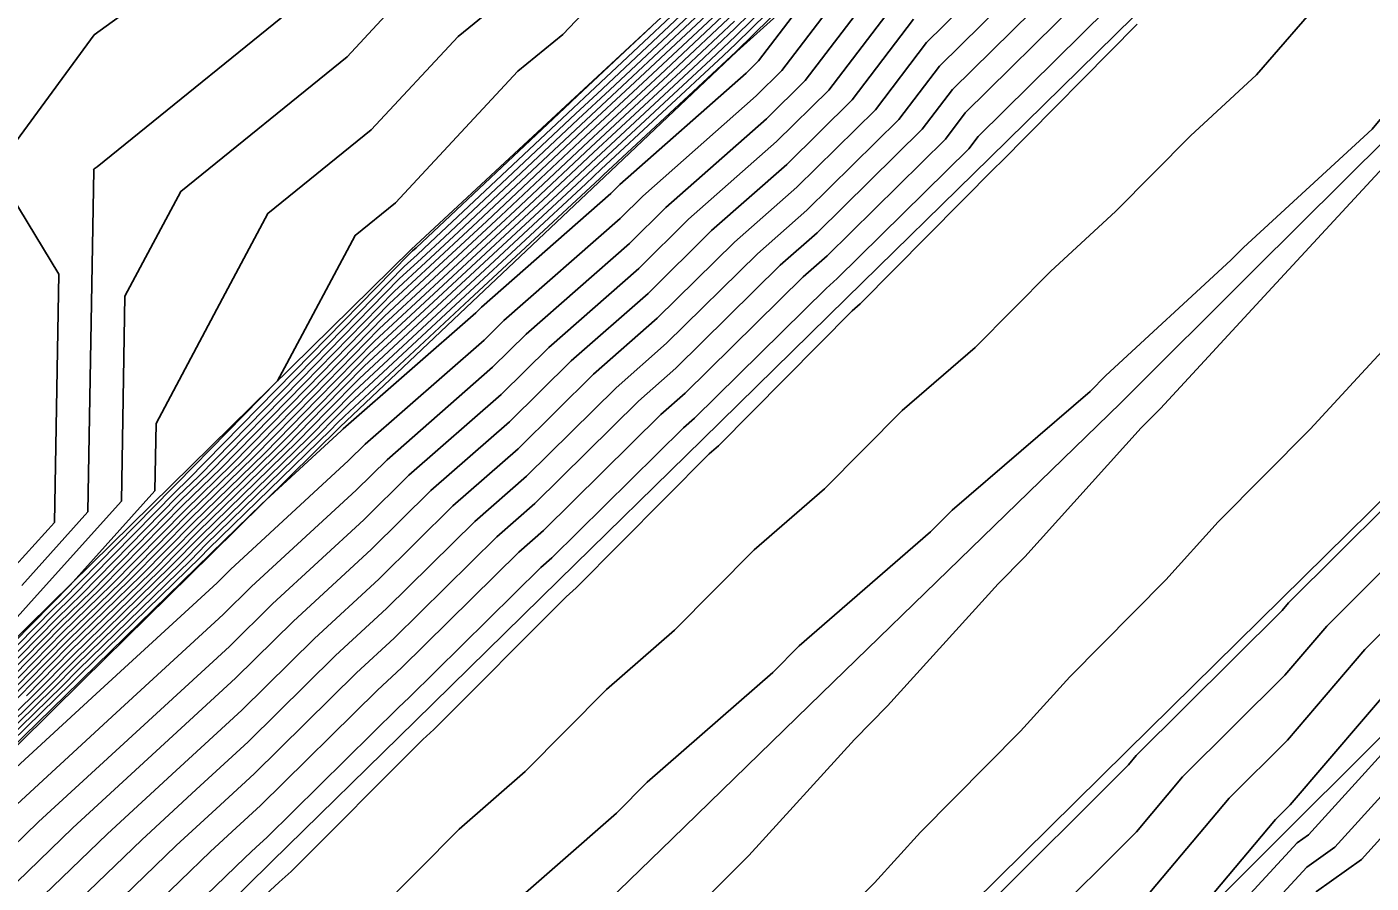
# Model space of a CAD drawing. Extents: x 2188792 to 2191981, y 386090 to 389710.
# Drawn here: x 2191227.1 to 2191288.8, y 388997.6 to 389036.8 of the extents above; entities that cross this region are included whole.
import ezdxf

# ---------------------------------------------------------------- set-up
doc = ezdxf.new("R2010")
doc.units = 0
for name, color, linetype in [('DTM Contours Major', 7, 'Continuous'), ('DTM Contours Minor', 7, 'Continuous'), ('Exist DTM QL2 LIDAR Elevation Point', 7, 'Continuous'), ('PH Exist DTM Breakline', 7, 'Continuous')]:
    doc.layers.add(name, color=color, linetype=linetype)

msp = doc.modelspace()

# ---------------------------------------------------------------- linework, layer by layer
at = {"layer": 'DTM Contours Major'}
for points in [[(2191280.345, 389079.435), (2191273.861, 389068.974), (2191272.987, 389067.851), (2191271.458, 389065.492), (2191265.82, 389059.47), (2191262.357, 389059.227), (2191261.778, 389057.097), (2191256.248, 389049.081), (2191253.731, 389046.427), (2191250.968, 389043.512), (2191244.178, 389037.999), (2191241.828, 389035.473), (2191234.198, 389029.295), (2191233.161, 389027.347), (2191231.641, 389024.491), (2191231.474, 389015.085), (2191227.613, 389010.79), (2191222.857, 389005.498)], [(2191264.628, 389040.946), (2191259.676, 389036.075), (2191259.089, 389035.523), (2191253.483, 389030.312), (2191252.777, 389029.649), (2191247.251, 389024.512), (2191241.934, 389019.567), (2191241.225, 389018.845), (2191240.569, 389018.177), (2191235.357, 389013.101), (2191234.655, 389012.387), (2191229.496, 389007.36), (2191228.752, 389006.604), (2191223.643, 389001.623)], [(2191259.424, 389039.537), (2191253.299, 389033.779), (2191252.318, 389032.868), (2191246.294, 389027.205), (2191245.24, 389026.225), (2191244.226, 389025.283), (2191239.708, 389020.678), (2191235.53, 389016.42), (2191234.175, 389015.101), (2191230.114, 389010.97), (2191228.616, 389009.511), (2191224.663, 389005.496)], [(2191275.437, 389038.072), (2191270.193, 389032.897), (2191269.28, 389031.699), (2191263.856, 389026.35), (2191262.755, 389025.379), (2191257.345, 389020.043), (2191256.231, 389019.064), (2191250.836, 389013.741), (2191249.708, 389012.753), (2191244.329, 389007.444), (2191243.223, 389006.425), (2191237.856, 389001.126), (2191236.74, 389000.101), (2191235.569, 388999.024), (2191230, 388993.647), (2191227.656, 388993.164), (2191225.107, 388990.73)], [(2191267.231, 389038.28), (2191263.924, 389033.941), (2191261.533, 389031.583), (2191257.499, 389028.028), (2191255.208, 389025.768), (2191251.081, 389022.142), (2191248.895, 389019.985), (2191244.67, 389016.286), (2191242.595, 389014.238), (2191238.407, 389010.38), (2191236.432, 389008.431), (2191232.158, 389004.501), (2191227.672, 389000.377), (2191225.839, 388998.607)], [(2191259.55, 389037.806), (2191256.194, 389034.651), (2191252.9, 389031.59), (2191249.535, 389028.427), (2191246.246, 389025.368), (2191243.08, 389022.425), (2191240.466, 389019.762), (2191238.049, 389017.299), (2191234.766, 389014.101), (2191232.384, 389011.678), (2191229.056, 389008.435), (2191226.708, 389006.05)], [(2191232.704, 388953.914), (2191235.597, 388956.487), (2191240.092, 388960.267), (2191242.531, 388962.427), (2191244.689, 388964.34), (2191249.725, 388968.538), (2191251.431, 388970.043), (2191257.206, 388974.837), (2191258.414, 388975.897), (2191265.006, 388981.343), (2191265.78, 388982.117), (2191270.45, 388987.976), (2191272.002, 388989.524), (2191276.245, 388994.692), (2191278.417, 388996.854), (2191282.293, 389001.468), (2191284.97, 389004.131), (2191288.529, 389008.29), (2191291.625, 389011.367)]]:
    msp.add_lwpolyline(points, dxfattribs=at)
at = {"layer": 'DTM Contours Minor'}
for points in [[(2191247.432, 389080.302), (2191250.226, 389071.961), (2191251.359, 389070.301), (2191251.038, 389069.489), (2191250.226, 389069.125), (2191249.211, 389070.301), (2191240.225, 389074.361), (2191234.736, 389070.301), (2191233.238, 389067.288), (2191230.224, 389065.486), (2191225.128, 389060.3), (2191230.224, 389054.682), (2191233.477, 389050.299), (2191233.938, 389044.012), (2191235.498, 389040.298), (2191230.224, 389036.477), (2191225.689, 389030.297), (2191228.602, 389025.504), (2191228.4, 389014.119), (2191226.196, 389011.668)], [(2191274.696, 389080.302), (2191270.228, 389070.916), (2191269.819, 389070.71), (2191269.079, 389070.301), (2191265.935, 389066.008), (2191260.546, 389060.253), (2191260.349, 389060.239), (2191260.316, 389060.117), (2191253.136, 389049.711), (2191251.92, 389048.428), (2191250.584, 389047.02), (2191241.438, 389039.593), (2191240.717, 389038.818), (2191230.358, 389030.431), (2191230.224, 389030.334), (2191230.197, 389030.297), (2191230.215, 389030.269), (2191229.937, 389014.602), (2191226.905, 389011.229)], [(2191257.354, 389042.424), (2191251.734, 389036.496), (2191249.659, 389034.812), (2191244.051, 389028.782), (2191242.193, 389027.278), (2191239.069, 389021.411), (2191238.64, 389020.604), (2191234.018, 389015.894), (2191233.82, 389015.701), (2191228.752, 389010.545), (2191228.353, 389010.156), (2191223.436, 389005.163)], [(2191263.744, 389040.818), (2191259.626, 389036.767), (2191257.931, 389035.174), (2191253.25, 389030.823), (2191251.481, 389029.16), (2191246.849, 389024.854), (2191242.392, 389020.71), (2191240.921, 389019.212), (2191239.561, 389017.825), (2191235.12, 389013.501), (2191233.747, 389012.103), (2191229.32, 389007.79), (2191227.934, 389006.383), (2191223.521, 389002.08)], [(2191264.186, 389040.882), (2191259.651, 389036.421), (2191258.51, 389035.349), (2191253.366, 389030.568), (2191252.129, 389029.405), (2191247.05, 389024.683), (2191242.163, 389020.139), (2191241.073, 389019.028), (2191240.065, 389018.001), (2191235.238, 389013.301), (2191234.201, 389012.245), (2191229.408, 389007.575), (2191228.343, 389006.493), (2191223.582, 389001.851)], [(2191265.07, 389041.009), (2191259.701, 389035.728), (2191259.668, 389035.698), (2191253.599, 389030.057), (2191253.426, 389029.893), (2191247.453, 389024.34), (2191241.704, 389018.996), (2191241.376, 389018.662), (2191241.073, 389018.352), (2191235.475, 389012.901), (2191235.109, 389012.528), (2191229.584, 389007.145), (2191229.161, 389006.715), (2191223.703, 389001.394)], [(2191251.351, 389040.004), (2191246.919, 389036.406), (2191242.939, 389032.128), (2191238.195, 389028.287), (2191236.115, 389024.379), (2191233.066, 389018.649), (2191233.011, 389015.568), (2191229.124, 389011.244), (2191228.298, 389010.404), (2191228.265, 389010.371), (2191223.027, 389005.052)], [(2191266.047, 389040.434), (2191261.782, 389034.838), (2191260.604, 389033.677), (2191255.396, 389029.087), (2191254.353, 389028.057), (2191249.02, 389023.373), (2191248.118, 389022.483), (2191242.654, 389017.699), (2191241.902, 389016.956), (2191236.48, 389011.963), (2191235.863, 389011.353), (2191230.325, 389006.262), (2191224.513, 389000.918)], [(2191263.949, 389039.536), (2191260.71, 389035.286), (2191260.14, 389034.723), (2191254.345, 389029.616), (2191253.925, 389029.202), (2191247.99, 389023.988), (2191247.73, 389023.731), (2191241.647, 389018.406), (2191241.555, 389018.315), (2191237.926, 389014.972), (2191235.593, 389012.701), (2191235.563, 389012.67), (2191229.672, 389006.93), (2191229.57, 389006.826), (2191223.764, 389001.165)], [(2191259.399, 389039.884), (2191252.72, 389033.605), (2191252.202, 389033.123), (2191245.645, 389026.961), (2191245.039, 389026.397), (2191244.455, 389025.854), (2191239.556, 389020.862), (2191235.026, 389016.245), (2191234.057, 389015.301), (2191229.66, 389010.828), (2191228.528, 389009.726), (2191224.254, 389005.385)], [(2191266.639, 389039.357), (2191262.853, 389034.389), (2191261.069, 389032.63), (2191256.448, 389028.557), (2191254.78, 389026.912), (2191250.05, 389022.757), (2191248.506, 389021.234), (2191243.662, 389016.992), (2191242.249, 389015.597), (2191237.444, 389011.171), (2191236.147, 389009.892), (2191231.241, 389005.381), (2191226.092, 389000.647)], [(2191271.594, 389039.264), (2191268.416, 389036.127), (2191266.066, 389033.044), (2191262.463, 389029.49), (2191259.601, 389026.968), (2191256.063, 389023.478), (2191253.141, 389020.911), (2191249.671, 389017.487), (2191246.685, 389014.873), (2191243.289, 389011.521), (2191240.333, 389008.798), (2191237.002, 389005.509), (2191233.991, 389002.741), (2191230.831, 388999.836), (2191227.503, 388996.623), (2191224.875, 388996.081)], [(2191259.449, 389039.191), (2191253.878, 389033.954), (2191252.435, 389032.612), (2191246.942, 389027.449), (2191245.441, 389026.054), (2191243.997, 389024.711), (2191239.859, 389020.495), (2191236.034, 389016.596), (2191234.293, 389014.901), (2191230.568, 389011.112), (2191228.704, 389009.296), (2191225.072, 389005.606)], [(2191272.875, 389038.867), (2191269.008, 389035.05), (2191267.137, 389032.596), (2191262.927, 389028.444), (2191260.652, 389026.439), (2191256.49, 389022.333), (2191254.171, 389020.295), (2191250.06, 389016.238), (2191247.693, 389014.166), (2191243.636, 389010.162), (2191241.297, 389008.007), (2191237.287, 389004.048), (2191234.907, 389001.861), (2191232.41, 388999.565), (2191228.336, 388995.631), (2191225.117, 388994.967)], [(2191259.474, 389038.845), (2191254.457, 389034.128), (2191252.551, 389032.357), (2191247.59, 389027.694), (2191245.642, 389025.883), (2191243.767, 389024.14), (2191240.011, 389020.312), (2191236.538, 389016.772), (2191234.411, 389014.701), (2191231.022, 389011.253), (2191228.792, 389009.081), (2191225.481, 389005.717)], [(2191274.156, 389038.469), (2191269.6, 389033.973), (2191268.209, 389032.147), (2191263.392, 389027.397), (2191261.704, 389025.909), (2191256.918, 389021.188), (2191255.201, 389019.68), (2191250.448, 389014.99), (2191248.7, 389013.46), (2191243.983, 389008.803), (2191242.26, 389007.216), (2191237.571, 389002.587), (2191235.824, 389000.981), (2191233.99, 388999.295), (2191229.168, 388994.639), (2191225.552, 388993.894)], [(2191259.499, 389038.499), (2191255.036, 389034.302), (2191252.667, 389032.101), (2191248.239, 389027.938), (2191245.843, 389025.711), (2191243.538, 389023.568), (2191240.163, 389020.128), (2191237.042, 389016.947), (2191234.529, 389014.501), (2191231.476, 389011.395), (2191228.88, 389008.866), (2191225.89, 389005.828)], [(2191225.942, 388974.91), (2191228.167, 388976.966), (2191232.556, 388981.348), (2191234.742, 388983.372), (2191239.8, 388987.84), (2191241.747, 388989.64), (2191247.055, 388994.322), (2191248.66, 388995.934), (2191254.183, 389000.78), (2191255.601, 389002.207), (2191261.362, 389007.234), (2191262.574, 389008.455), (2191268.602, 389013.683), (2191269.584, 389014.674), (2191275.913, 389020.126), (2191276.639, 389020.86), (2191282.381, 389026.151), (2191282.956, 389026.733), (2191288.851, 389032.149), (2191289.232, 389032.591), (2191295.295, 389038.121)], [(2191259.525, 389038.152), (2191255.615, 389034.477), (2191252.784, 389031.845), (2191248.887, 389028.183), (2191246.044, 389025.54), (2191243.309, 389022.997), (2191240.315, 389019.945), (2191237.545, 389017.123), (2191234.647, 389014.301), (2191231.93, 389011.537), (2191228.968, 389008.65), (2191226.299, 389005.939)], [(2191226.504, 388980.875), (2191228.781, 388983.149), (2191233.255, 388987.289), (2191235.967, 388989.685), (2191240.231, 388993.627), (2191243.162, 388996.213), (2191246.979, 389000.046), (2191249.998, 389002.696), (2191253.738, 389006.458), (2191256.854, 389009.177), (2191260.51, 389012.86), (2191263.734, 389015.656), (2191267.296, 389019.25), (2191270.642, 389022.133), (2191274.099, 389025.628), (2191277.1, 389028.392), (2191280.516, 389031.849), (2191283.557, 389034.644), (2191286.683, 389038.264)], [(2191276.718, 389037.675), (2191270.785, 389031.82), (2191270.351, 389031.251), (2191264.321, 389025.304), (2191263.806, 389024.85), (2191257.773, 389018.898), (2191257.261, 389018.448), (2191251.225, 389012.492), (2191250.716, 389012.046), (2191244.676, 389006.085), (2191244.187, 389005.634), (2191238.141, 388999.665), (2191237.657, 388999.22), (2191237.149, 388998.753), (2191230.832, 388992.655), (2191229.76, 388992.434), (2191224.9, 388987.795)], [(2191296.049, 389037.556), (2191290.611, 389031.618), (2191290.169, 389031.207), (2191289.742, 389030.808), (2191284.276, 389024.898), (2191279.14, 389019.343), (2191278.255, 389018.449), (2191272.92, 389012.531), (2191271.704, 389011.304), (2191266.624, 389005.698), (2191265.104, 389004.165), (2191260.262, 388998.845), (2191258.46, 388997.03), (2191253.839, 388991.977), (2191251.777, 388989.901), (2191247.364, 388985.093), (2191245.337, 388983.427), (2191240.983, 388978.733), (2191238.903, 388976.992), (2191237.047, 388975.438), (2191232.507, 388971.013), (2191230.76, 388969.537), (2191226.102, 388964.994)], [(2191259.575, 389037.46), (2191256.773, 389034.826), (2191253.017, 389031.334), (2191250.184, 389028.671), (2191246.447, 389025.197), (2191242.85, 389021.853), (2191240.618, 389019.578), (2191238.553, 389017.474), (2191234.884, 389013.901), (2191232.838, 389011.82), (2191229.144, 389008.22), (2191227.116, 389006.161)], [(2191259.6, 389037.113), (2191257.352, 389035), (2191253.133, 389031.079), (2191250.832, 389028.916), (2191246.648, 389025.026), (2191242.621, 389021.282), (2191240.77, 389019.395), (2191239.057, 389017.65), (2191235.002, 389013.701), (2191233.292, 389011.962), (2191229.232, 389008.005), (2191227.525, 389006.272), (2191223.461, 389002.309)], [(2191255.782, 389036.854), (2191252.141, 389033.43), (2191252.085, 389033.379), (2191244.997, 389026.716), (2191244.838, 389026.568), (2191244.684, 389026.426), (2191239.404, 389021.045), (2191234.522, 389016.069), (2191233.938, 389015.501), (2191229.206, 389010.687), (2191228.44, 389009.941), (2191223.845, 389005.274)], [(2191278.075, 389036.966), (2191271.818, 389030.634), (2191271.56, 389030.396), (2191265.372, 389024.14), (2191265.008, 389023.826), (2191258.867, 389017.629), (2191258.446, 389017.264), (2191252.346, 389011.12), (2191251.875, 389010.709), (2191245.813, 389004.611), (2191245.298, 389004.159), (2191239.27, 388998.104), (2191238.714, 388997.614), (2191232.134, 388991.53), (2191231.767, 388991.206), (2191225.007, 388984.949)], [(2191267.823, 389037.203), (2191264.995, 389033.493), (2191261.998, 389030.537), (2191258.55, 389027.498), (2191255.635, 389024.623), (2191252.111, 389021.526), (2191249.283, 389018.736), (2191245.677, 389015.579), (2191242.942, 389012.88), (2191239.37, 389009.589), (2191236.717, 389006.97), (2191233.074, 389003.621), (2191229.251, 389000.106), (2191226.671, 388997.615)], [(2191290.861, 389023.643), (2191288.363, 389020.941), (2191286.014, 389018.401), (2191281.798, 389014.143), (2191279.395, 389011.477), (2191274.985, 389007.028), (2191272.731, 389004.541), (2191268.144, 388999.916), (2191266.03, 388997.593), (2191261.278, 388992.807), (2191259.294, 388990.636), (2191254.389, 388985.7), (2191252.527, 388983.671), (2191248.089, 388980.024), (2191246.024, 388977.798), (2191241.769, 388974.235), (2191237.969, 388971.055), (2191235.452, 388968.601), (2191231.849, 388965.557), (2191229.119, 388962.894), (2191225.695, 388959.978)], [(2191226.936, 388956.366), (2191232.135, 388960.794), (2191232.938, 388961.577), (2191238.397, 388966.189), (2191238.892, 388966.672), (2191244.634, 388971.479), (2191247.298, 388973.709), (2191250.611, 388976.631), (2191250.881, 388976.855), (2191256.549, 388981.832), (2191257.332, 388982.48), (2191263.661, 388988.801), (2191264.175, 388989.446), (2191270.652, 388995.905), (2191271.081, 388996.428), (2191277.677, 389002.996), (2191278.033, 389003.42), (2191284.725, 389010.078), (2191285.019, 389010.421), (2191291.791, 389017.152)], [(2191229.135, 388954.145), (2191234.204, 388958.654), (2191235.86, 388960.047), (2191240.586, 388964.234), (2191244.77, 388967.94), (2191247.192, 388969.959), (2191251.021, 388973.337), (2191254.044, 388975.846), (2191257.481, 388978.865), (2191261.169, 388981.911), (2191264.72, 388985.459), (2191267.313, 388988.711), (2191271.327, 388992.714), (2191273.663, 388995.56), (2191278.047, 388999.925), (2191280.163, 389002.444), (2191284.847, 389007.104), (2191286.774, 389009.355), (2191291.708, 389014.259)], [(2191236.989, 388954.319), (2191244.324, 388960.487), (2191244.475, 388960.621), (2191244.609, 388960.739), (2191246.405, 388962.236), (2191251.765, 388967.158), (2191251.988, 388967.373), (2191258.901, 388973.733), (2191259.259, 388974.167), (2191265.976, 388980.401), (2191266.434, 388980.705), (2191272.372, 388987.012), (2191272.535, 388987.066), (2191272.629, 388987.089), (2191272.739, 388987.151), (2191272.831, 388987.28), (2191278.79, 388993.817), (2191278.8, 388993.832), (2191279.111, 388994.169), (2191284.423, 389000.492), (2191285.092, 389001.158), (2191290.284, 389007.224)], [(2191238.271, 388953.5), (2191244.678, 388959.371), (2191245.719, 388960.372), (2191251.788, 388965.944), (2191253.147, 388967.256), (2191258.865, 388972.517), (2191260.003, 388973.899), (2191265.837, 388979.314), (2191266.932, 388980.04), (2191272.222, 388985.659), (2191272.825, 388985.857), (2191273.174, 388985.944), (2191273.578, 388986.175), (2191273.921, 388986.653), (2191279.3, 388992.554), (2191279.856, 388993.387), (2191285.424, 388999.423), (2191285.94, 388999.791), (2191291.575, 389005.995)], [(2191239.499, 388953.341), (2191244.759, 388958.16), (2191246.913, 388960.234), (2191251.811, 388964.731), (2191254.305, 388967.14), (2191258.828, 388971.301), (2191260.747, 388973.63), (2191265.699, 388978.227), (2191267.429, 388979.375), (2191272.071, 388984.305), (2191273.114, 388984.648), (2191273.719, 388984.798), (2191274.418, 388985.198), (2191275.011, 388986.026), (2191279.811, 388991.29), (2191280.912, 388992.942), (2191285.86, 388998.306), (2191287.151, 388999.226), (2191291.861, 389004.412)], [(2191240.727, 388953.183), (2191244.839, 388956.95), (2191248.107, 388960.096), (2191251.834, 388963.518), (2191255.463, 388967.023), (2191258.791, 388970.085), (2191261.49, 388973.362), (2191265.56, 388977.139), (2191267.927, 388978.71), (2191271.921, 388982.952), (2191273.404, 388983.439), (2191274.264, 388983.653), (2191275.258, 388984.222), (2191276.101, 388985.398), (2191280.321, 388990.027), (2191281.969, 388992.498), (2191286.297, 388997.189), (2191288.361, 388998.661), (2191292.146, 389002.828)]]:
    msp.add_lwpolyline(points, dxfattribs=at)
at = {"layer": 'Exist DTM QL2 LIDAR Elevation Point'}
msp.add_line((2191230.224, 389030.297), (2191230.224, 389030.297), dxfattribs=at)
at = {"layer": 'PH Exist DTM Breakline'}
for points in [[(2191190.577, 388951.477), (2191197.413, 388958.178), (2191204.237, 388964.906), (2191211.062, 388971.634), (2191217.886, 388978.362), (2191224.71, 388985.09), (2191231.535, 388991.818), (2191238.359, 388998.546), (2191244.951, 389005.006), (2191251.544, 389011.466), (2191258.136, 389017.925), (2191264.729, 389024.385), (2191271.321, 389030.844), (2191277.914, 389037.304), (2191284.274, 389043.624), (2191290.634, 389049.943), (2191296.994, 389056.262), (2191303.354, 389062.582), (2191309.714, 389068.901), (2191316.074, 389075.221), (2191322.376, 389081.365)], [(2191310.942, 389080.126), (2191304.295, 389074.261), (2191297.647, 389068.397), (2191290.999, 389062.532), (2191284.319, 389057.204), (2191277.639, 389051.876), (2191271.66, 389046.486), (2191265.682, 389041.097), (2191259.703, 389035.708), (2191253.637, 389029.973), (2191247.572, 389024.238), (2191241.507, 389018.504), (2191235.604, 389012.683), (2191229.7, 389006.861), (2191223.797, 389001.04), (2191217.894, 388995.219), (2191210.912, 388988.326), (2191203.931, 388981.433), (2191196.95, 388974.539), (2191189.969, 388967.646), (2191183.915, 388960.977), (2191177.861, 388954.307)], [(2191328.044, 389069.997), (2191321.361, 389063.371), (2191314.678, 389056.745), (2191307.996, 389050.118), (2191301.859, 389044.013), (2191295.723, 389037.908), (2191289.586, 389031.803), (2191283.45, 389025.698), (2191277.313, 389019.593), (2191270.455, 389012.932), (2191263.597, 389006.271), (2191256.739, 388999.61), (2191249.881, 388992.949), (2191243.023, 388986.288), (2191236.164, 388979.627), (2191229.734, 388973.285), (2191223.303, 388966.942), (2191216.873, 388960.6), (2191210.443, 388954.257)], [(2191280.229, 389060.3), (2191273.455, 389053.635), (2191266.682, 389046.97), (2191259.376, 389040.19), (2191252.071, 389033.409), (2191244.766, 389026.629), (2191239.263, 389021.216), (2191233.76, 389015.804), (2191228.257, 389010.391), (2191222.753, 389004.978), (2191216.517, 388998.922), (2191210.281, 388992.865), (2191204.045, 388986.809), (2191197.809, 388980.753), (2191191.696, 388975.029), (2191185.584, 388969.304), (2191179.471, 388963.58), (2191173.358, 388957.855)], [(2191327.637, 389052.513), (2191321.665, 389046.696), (2191315.693, 389040.878), (2191309.721, 389035.061), (2191303.749, 389029.243), (2191297.777, 389023.426), (2191291.804, 389017.608), (2191284.703, 389010.613), (2191277.602, 389003.618), (2191270.5, 388996.623), (2191263.399, 388989.628), (2191256.297, 388982.633), (2191250.571, 388976.954), (2191244.845, 388971.276), (2191239.118, 388965.597), (2191233.392, 388959.919), (2191227.666, 388954.24)], [(2191237.446, 388953.607), (2191244.604, 388960.501), (2191251.761, 388967.396), (2191258.918, 388974.29), (2191266.076, 388981.185), (2191272.428, 388987.512), (2191278.78, 388993.84), (2191285.133, 389000.167), (2191291.485, 389006.495), (2191298.671, 389013.443), (2191305.857, 389020.391), (2191313.044, 389027.34), (2191320.23, 389034.288), (2191327.416, 389041.236)]]:
    msp.add_lwpolyline(points, dxfattribs=at)

doc.saveas('drawing.dxf')
